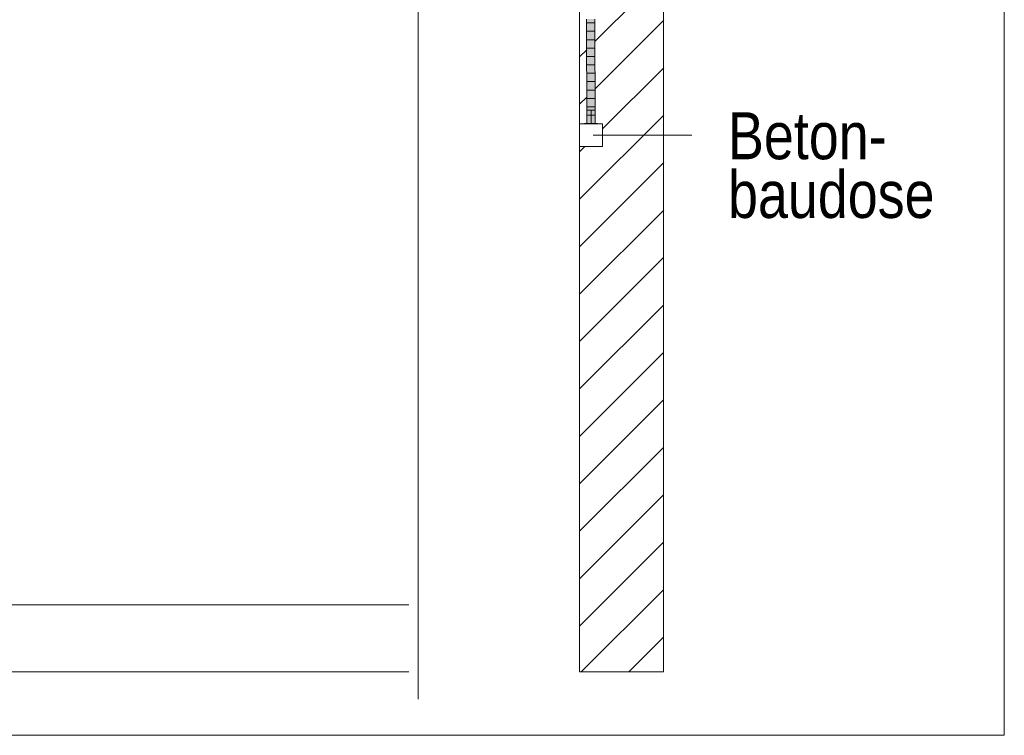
# Model space of a CAD drawing. Extents: x -420 to 300, y 62 to 1162.
# Tile 266 of 271: x 220 to 249, y 887 to 909. Entities that reach past the tile are written whole.
import ezdxf
from ezdxf.lldxf.tags import DXFTag

# ---------------------------------------------------------------- set-up
doc = ezdxf.new("R2010")
doc.units = 0
doc.layers.get('0').update_dxf_attribs({"lineweight": 35})
for name, color, linetype, lineweight, true_color in [('E_Betonbaudose', 1, 'Continuous', 13, 0xff0000), ('E_Detail_Beschriftung', 7, 'Continuous', 13, 0x009900), ('E_Detail_Wandschraffur', 7, 'Continuous', 5, 0xc0c0c0), ('E_Leerrohr 25-A06G9FCX8I', 7, 'Continuous', 9, 0xff8000), ('E_Leerrohr 25-Shading', 7, 'Continuous', 9, 0xff8000)]:
    doc.layers.add(name, color=color, linetype=linetype, lineweight=lineweight, true_color=true_color)
doc.layers.add('E_Detail_Linie_Text_Bem', color=7, linetype='Continuous', lineweight=13)
doc.styles.get("Standard").update_dxf_attribs({"font": 'ARIALN.TTF'})
tags = doc.linetypes.add('fein_strichliert', pattern=[4, 1, -2, 1]).pattern_tags.tags
tags[8:9] = [DXFTag(74, 4), DXFTag(75, 0), DXFTag(340, '0'), DXFTag(46, 0.0), DXFTag(50, 0.0), DXFTag(44, 0.0), DXFTag(45, 0.0)]
tags[6:7] = [DXFTag(74, 4), DXFTag(75, 0), DXFTag(340, '0'), DXFTag(46, 0.0), DXFTag(50, 0.0), DXFTag(44, 0.0), DXFTag(45, 0.0)]
tags[4:5] = [DXFTag(74, 4), DXFTag(75, 0), DXFTag(340, '0'), DXFTag(46, 0.0), DXFTag(50, 0.0), DXFTag(44, 0.0), DXFTag(45, 0.0)]
tags = doc.linetypes.add('fein_strichliert-A06G9FCV8I', pattern=[4, 1, -2, 1]).pattern_tags.tags
tags[8:9] = [DXFTag(74, 4), DXFTag(75, 0), DXFTag(340, '0'), DXFTag(46, 0.0), DXFTag(50, 0.0), DXFTag(44, 0.0), DXFTag(45, 0.0)]
tags[6:7] = [DXFTag(74, 4), DXFTag(75, 0), DXFTag(340, '0'), DXFTag(46, 0.0), DXFTag(50, 0.0), DXFTag(44, 0.0), DXFTag(45, 0.0)]
tags[4:5] = [DXFTag(74, 4), DXFTag(75, 0), DXFTag(340, '0'), DXFTag(46, 0.0), DXFTag(50, 0.0), DXFTag(44, 0.0), DXFTag(45, 0.0)]
tags = doc.linetypes.add('STRICHPUNKT2-A06G9FCY8I', pattern=[12.7, 6.35, -3.175, 0, -3.175]).pattern_tags.tags
tags[10:11] = [DXFTag(74, 4), DXFTag(75, 0), DXFTag(340, '0'), DXFTag(46, 0.0), DXFTag(50, 0.0), DXFTag(44, 0.0), DXFTag(45, 0.0)]
tags[8:9] = [DXFTag(74, 4), DXFTag(75, 0), DXFTag(340, '0'), DXFTag(46, 0.0), DXFTag(50, 0.0), DXFTag(44, 0.0), DXFTag(45, 0.0)]
tags[6:7] = [DXFTag(74, 4), DXFTag(75, 0), DXFTag(340, '0'), DXFTag(46, 0.0), DXFTag(50, 0.0), DXFTag(44, 0.0), DXFTag(45, 0.0)]
tags[4:5] = [DXFTag(74, 4), DXFTag(75, 0), DXFTag(340, '0'), DXFTag(46, 0.0), DXFTag(50, 0.0), DXFTag(44, 0.0), DXFTag(45, 0.0)]

# ---------------------------------------------------------------- blocks, each defined once
blk = doc.blocks.new('Shading-A06G9EZB8I', base_point=(236.98, 757.783))
at = {"layer": 'E_Leerrohr 25-Shading', "color": 43, "true_color": 0xd7ab7f}
for points in [[(236.862, 905.617), (236.899, 905.617), (236.849, 908.729), (236.886, 908.729)], [(237.062, 908.73), (237.075, 905.617), (237.09, 908.73), (237.112, 905.617)], [(237.112, 905.617), (237.099, 908.73), (237.09, 908.73)]]:
    blk.add_solid(points, dxfattribs=at)
at = {"layer": 'E_Leerrohr 25-Shading', "color": 31, "true_color": 0xfabd7f}
for points in [[(236.899, 905.617), (236.987, 905.617), (236.886, 908.729), (236.974, 908.73)], [(236.974, 908.73), (236.987, 905.617), (236.983, 908.73)], [(236.983, 908.73), (236.987, 905.617), (236.996, 908.73)], [(236.987, 905.617), (237.075, 905.617), (236.996, 908.73), (237.062, 908.73)]]:
    blk.add_solid(points, dxfattribs=at)
at = {"layer": 'E_Leerrohr 25-Shading', "color": 31, "true_color": 0xecb67f}
for points in [[(236.987, 906.011), (236.862, 906.011), (236.987, 905.617), (236.862, 905.617)], [(237.112, 906.011), (236.987, 906.011), (237.112, 905.617), (236.987, 905.617)], [(236.987, 905.617), (236.797, 905.617), (236.987, 905.611), (236.797, 905.611)], [(237.019, 905.617), (236.987, 905.617), (237.019, 905.611), (236.987, 905.611)], [(237.177, 905.611), (237.177, 905.617), (237.019, 905.611), (237.019, 905.617)]]:
    blk.add_solid(points, dxfattribs=at)
blk = doc.blocks.new('Referenz-A06G9FD38I')
at = {"layer": 'E_Betonbaudose', "linetype": 'Continuous', "ltscale": 0.13}
for p, q in [((236.647, 904.931), (236.647, 905.611)), ((236.647, 905.611), (237.327, 905.611)), ((237.327, 905.611), (237.327, 904.931)), ((237.327, 904.931), (236.647, 904.931))]:
    blk.add_line(p, q, dxfattribs=at)
at = {"layer": 'E_Detail_Linie_Text_Bem', "linetype": 'fein_strichliert-A06G9FCV8I', "ltscale": 0.65}
for p, q in [((249.3, 887.381), (249.3, 948.698)), ((231.837, 888.463), (231.837, 941.342)), ((186.53, 887.381), (246.273, 887.381)), ((246.273, 887.381), (249.3, 887.381))]:
    blk.add_line(p, q, dxfattribs=at)
at = {"layer": 'E_Detail_Linie_Text_Bem', "linetype": 'Continuous', "ltscale": 0.13}
for p, q in [((239.147, 929.271), (239.147, 889.271)), ((236.647, 889.271), (236.647, 917.271)), ((194.546, 891.271), (231.559, 891.271)), ((194.546, 889.271), (231.559, 889.271)), ((239.147, 889.271), (236.647, 889.271))]:
    blk.add_line(p, q, dxfattribs=at)
at = {"layer": 'E_Detail_Linie_Text_Bem', "color": 0, "linetype": 'Continuous', "ltscale": 0.13}
blk.add_line((237.053, 905.271), (239.991, 905.271), dxfattribs=at)
at = {"layer": 'E_Detail_Wandschraffur', "linetype": 'fein_strichliert', "ltscale": 0.13}
for p, q in [((237.112, 908.069), (239.154, 910.111)), ((236.647, 907.604), (236.858, 907.815)), ((237.327, 905.456), (239.153, 907.282)), ((236.647, 904.776), (236.802, 904.931)), ((236.647, 901.947), (239.152, 904.453)), ((236.647, 899.119), (239.151, 901.623)), ((236.647, 896.29), (239.15, 898.794)), ((236.647, 893.462), (239.149, 895.964)), ((236.647, 890.634), (239.148, 893.135)), ((238.113, 889.271), (239.147, 890.305))]:
    blk.add_line(p, q, dxfattribs=at)
at = {"layer": 'E_Detail_Wandschraffur', "linetype": 'ByBlock', "ltscale": 0.13}
for p, q in [((237.112, 906.655), (239.154, 908.697)), ((236.647, 906.19), (236.86, 906.403)), ((236.647, 903.361), (239.153, 905.867)), ((236.647, 900.533), (239.152, 903.038)), ((236.647, 897.705), (239.151, 900.208)), ((236.647, 894.876), (239.15, 897.379)), ((236.647, 892.048), (239.149, 894.55)), ((236.698, 889.271), (239.148, 891.72))]:
    blk.add_line(p, q, dxfattribs=at)
at = {"layer": 'E_Leerrohr 25-A06G9FCX8I', "linetype": 'Continuous', "ltscale": 0.13}
for p, q in [((236.862, 905.617), (236.849, 908.729)), ((237.092, 908.617), (236.857, 908.616)), ((237.112, 905.617), (237.099, 908.73)), ((237.093, 908.367), (236.858, 908.367)), ((237.094, 908.117), (236.859, 908.117)), ((237.095, 907.867), (236.86, 907.867)), ((237.096, 907.617), (236.861, 907.617)), ((237.097, 907.367), (236.862, 907.367)), ((237.098, 907.117), (236.863, 907.117)), ((237.099, 906.867), (236.864, 906.867)), ((237.1, 906.617), (236.865, 906.617)), ((237.101, 906.367), (236.866, 906.367)), ((236.862, 906.011), (236.862, 905.617)), ((236.935, 906.011), (236.862, 906.011)), ((237.102, 906.117), (236.867, 906.117)), ((237.103, 905.867), (236.868, 905.867)), ((237.039, 906.011), (236.935, 906.011)), ((237.112, 906.011), (237.039, 906.011)), ((237.112, 905.617), (237.112, 906.011)), ((236.797, 905.617), (236.797, 905.611)), ((236.908, 905.617), (236.797, 905.617)), ((236.908, 905.611), (236.797, 905.611)), ((236.935, 905.617), (236.862, 905.617)), ((237.112, 905.617), (236.862, 905.617)), ((237.066, 905.617), (236.908, 905.617)), ((237.066, 905.611), (236.908, 905.611)), ((237.039, 905.617), (236.935, 905.617)), ((237.112, 905.617), (237.039, 905.617)), ((237.177, 905.617), (237.066, 905.617)), ((237.177, 905.611), (237.066, 905.611)), ((237.177, 905.611), (237.177, 905.617))]:
    blk.add_line(p, q, dxfattribs=at)
at = {"layer": 'E_Leerrohr 25-A06G9FCX8I', "linetype": 'STRICHPUNKT2-A06G9FCY8I', "lineweight": 5, "ltscale": 0.13}
blk.add_line((236.987, 905.617), (236.987, 906.011), dxfattribs=at)
at = {"layer": 'E_Detail_Beschriftung', "linetype": 'Continuous', "ltscale": 0.13, "char_height": 1.4, "attachment_point": 1}
for s, insert in [('{\\fArial Narrow;Beton-}', (241.068, 905.953)), ('{\\fArial Narrow;baudose}', (241.068, 904.203))]:
    blk.add_mtext(s, dxfattribs=dict(at, insert=insert))

msp = doc.modelspace()

# ---------------------------------------------------------------- block references
at = {"color": 8, "lineweight": 25, "ltscale": 0.25, "true_color": 0x808080}
msp.add_blockref('Referenz-A06G9FD38I', (0, 0), dxfattribs=at)
msp.add_blockref('Shading-A06G9EZB8I', (236.98, 757.783))

doc.saveas('drawing.dxf')
